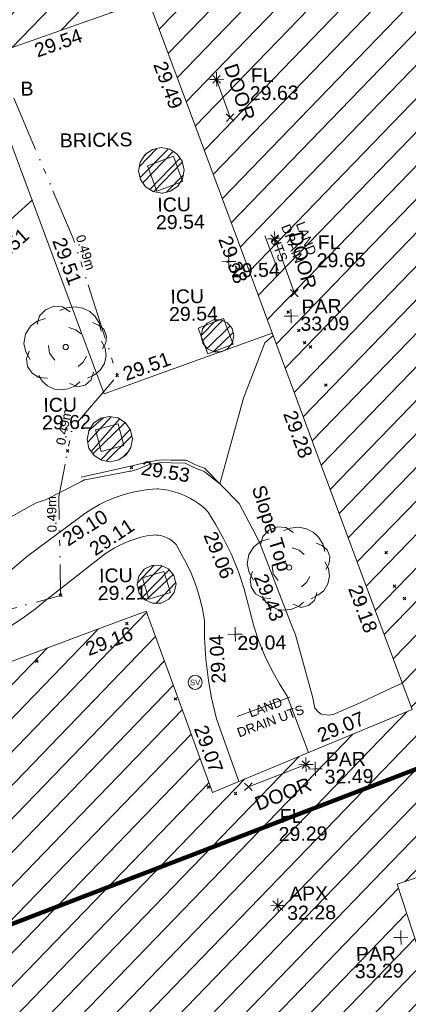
# Model space of a CAD drawing. Header units: millimetres. Extents: x -287732 to 520720, y -88450 to 287754.
# Tile 353 of 383: x 380200 to 390622, y 111402 to 137820. Entities that reach past the tile are written whole.
import ezdxf

# ---------------------------------------------------------------- set-up
doc = ezdxf.new("R2010")
doc.units = ezdxf.units.MM
for name, pattern in [('IMPORT-HIDDEN2 _3_', [4762.5, 3175, -1587.5]), ('IMPORT-UG_DRAINAGE_UNIDENTIFIED_QLB2 _2_', [2700, 1500, -300.0000000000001, 0, -250, 150, -300.0000000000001, 0, -200]), ('IMPORT-UG_ELEC_STREET LIGHTING_QLB2 _2_', [2700, 1500, -300.0000000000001, 0, -250, 150, -300.0000000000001, 0, -200])]:
    doc.linetypes.add(name, pattern=pattern)
for name, color, linetype, lineweight, true_color in [('00_TOPO_APEX_BUILDING', 7, 'Continuous', 9, 0x666666), ('00_TOPO_LEVEL_FLOOR', 7, 'Continuous', 9, 0x666666), ('00_TOPO_SERV_STOP_VALVE', 7, 'Continuous', 9, 0x666666), ('00_TOPO_TREE', 7, 'Continuous', 9, 0x666666), ('00_UAV_APEX_BUILDING', 7, 'Continuous', 9, 0x666666), ('00_UAV_BUILDING_HATCH', 7, 'Continuous', 9, 0x999999), ('00_UAV_BUILDING_OUTLINE', 5, 'Continuous', 9, 0x0000ff), ('00_UAV_CONCRETE', 9, 'Continuous', 9, 0x808080), ('00_UAV_FOOTPATH', 7, 'Continuous', 9, 0xa50000), ('00_UAV_FURN_BOLLARD', 7, 'Continuous', 9, 0xff9f7f), ('00_UAV_INT_DOOR', 7, 'Continuous', 9, 0x7f4f3f), ('00_UAV_LEVEL_FLOOR', 7, 'Continuous', 9, 0x666666), ('00_UAV_LEVEL_SPOT', 7, 'Continuous', 9, 0x666666), ('00_UAV_PARAPET', 7, 'Continuous', 9, 0x666666), ('00_UAV_SERV_IC', 5, 'Continuous', 9, 0x0000ff), ('00_UAV_SLOPE_TOP', 40, 'Continuous', 9, 0xffbf00), ('01_DTM_CONTOUR_MNR', 7, 'Continuous', 9, 0xa5a552), ('12333-PUM-2D-U-0001-C01 - Rev2_REVIT IMPORT_dwg', 7, 'Continuous', 9, 0x767676), ('A_RHA_Line', 7, 'Continuous', 9, 0x00a600), ('PUM-CHAMBER EXTENTS', 6, 'IMPORT-HIDDEN2 _3_', 9, 0xff00ff), ('PUM-ELECTRIC-SL-QLB2', 7, 'IMPORT-UG_ELEC_STREET LIGHTING_QLB2 _2_', 9, 0xff7f7f), ('PUM-UNIDENTIFIED-QLB2', 150, 'IMPORT-UG_DRAINAGE_UNIDENTIFIED_QLB2 _2_', 9, 0x007fff)]:
    doc.layers.add(name, color=color, linetype=linetype, lineweight=lineweight, true_color=true_color)
doc.layers.add('00_UAV_SURVEY_TEXT', color=7, linetype='Continuous', lineweight=9)
doc.layers.add('GEN-TEXT', color=7, linetype='Continuous', lineweight=9)
doc.styles.add('Arial_1', font='arial.ttf', dxfattribs={"height": 250})
doc.styles.add('Swis721 Lt BT', font='swissl.ttf', dxfattribs={"height": 399.9999999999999})
doc.styles.add('Swis721 Lt BT_2', font='swissl.ttf', dxfattribs={"height": 375})
pattern_1 = [(45, (-533641079.65, -725615854.3560001), (-265.1650429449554, 265.1650429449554), []), (45, (-533640902.873, -725615854.3560001), (-265.1650429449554, 265.1650429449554), [])]

# ---------------------------------------------------------------- blocks, each defined once
blk = doc.blocks.new('12333-PUM-2D-U-0001-C01 - Rev2_REVIT IMPORT_dwg_CONIFEROUS_TREE-2077251-Site Location Plan Proposed')
at = {"layer": '00_TOPO_TREE', "color": 254, "true_color": 0xcccccc, "flags": 128}
for points in [[(-1889.403682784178, 1545.875740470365), (-1717.639711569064, 2118.422311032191), (-1316.857112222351, 2519.204910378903), (-744.3105416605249, 2748.223538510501), (-171.763971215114, 2690.968881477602), (343.5279423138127, 2347.440939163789)], [(-343.5279423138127, 2461.950253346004), (114.5093140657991, 2633.714224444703), (687.0558846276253, 2690.968881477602), (1202.347798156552, 2576.459567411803), (1660.385054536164, 2347.440939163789), (2003.912996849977, 2003.912996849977), (2290.18628213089, 1545.875740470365), (2404.695596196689, 1030.583826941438)], [(-2404.695596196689, -801.5651986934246), (-2690.968881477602, -286.2732852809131), (-2805.478195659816, 286.2732852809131), (-2690.968881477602, 916.0745128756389), (-2347.440939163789, 1431.36642628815), (-1889.403682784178, 1774.894368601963), (-1316.857112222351, 1946.658339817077)], [(1832.149025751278, 1603.130397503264), (2232.93162509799, 1431.36642628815), (2576.459567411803, 1145.093141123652), (2748.223538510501, 687.0558846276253), (2690.968881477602, 229.0186282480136), (2461.950253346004, -171.763971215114)], [(229.0186282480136, 1316.857112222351), (687.0558846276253, 1145.093141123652), (1030.583826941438, 858.8198558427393)], [(-744.3105416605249, -858.8198558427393), (-1087.838483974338, -400.7825993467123), (-1145.093141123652, 114.5093140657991)], [(2404.695596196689, 343.5279423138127), (2633.714224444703, -114.5093140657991), (2690.968881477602, -629.8012275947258), (2576.459567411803, -1145.093141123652), (2290.18628213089, -1603.130397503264), (1889.403682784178, -1889.403682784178), (1431.36642628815, -2118.422311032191)], [(-1259.602455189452, -2061.167653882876), (-1832.149025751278, -2003.912996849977), (-2290.18628213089, -1717.639711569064), (-2576.459567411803, -1259.602455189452), (-2633.714224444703, -744.3105416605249), (-2461.950253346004, -229.0186282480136)], [(1374.111769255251, -629.8012275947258), (1145.093141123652, -1030.583826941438), (801.5651986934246, -1316.857112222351)], [(916.0745128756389, -2347.440939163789), (572.5465705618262, -2633.714224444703), (114.5093140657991, -2805.478195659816), (-343.5279423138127, -2862.732852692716), (-801.5651986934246, -2805.478195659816), (-1259.602455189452, -2576.459567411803), (-1603.130397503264, -2290.18628213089), (-1832.149025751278, -1889.403682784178)], [(1832.149025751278, -1717.639711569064), (1660.385054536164, -2232.93162509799), (1259.602455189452, -2576.459567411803), (744.3105416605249, -2690.968881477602), (229.0186282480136, -2461.950253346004)]]:
    blk.add_lwpolyline(points, dxfattribs=at)
at = {"layer": '00_TOPO_TREE', "color": 254, "true_color": 0xcccccc}
blk.add_circle((0, 0), 176.6246020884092, dxfattribs=at)
blk = doc.blocks.new('12333-PUM-2D-U-0001-C01 - Rev2_REVIT IMPORT_dwg_MSL_Apex_SYM-2077252-Site Location Plan Proposed')
at = {"layer": '00_TOPO_APEX_BUILDING', "color": 254, "true_color": 0xcccccc, "flags": 128}
for points in [[(0, -500.8627267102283), (0, 0), (-500.8627267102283, 0)], [(354.163430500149, 354.1634305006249), (0, 0), (-354.1634305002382, 354.1634305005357)], [(354.1634305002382, -354.1634305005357), (0, 0), (-354.163430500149, -354.1634305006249)], [(500.8627267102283, 0), (0, 0), (0, 500.8627267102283)]]:
    blk.add_lwpolyline(points, dxfattribs=at)
blk = doc.blocks.new('12333-PUM-2D-U-0001-C01 - Rev2_REVIT IMPORT_dwg_MSL_Parapet_SYM-V122-Site Location Plan Proposed')
at = {"layer": '00_UAV_PARAPET', "color": 254, "true_color": 0xcccccc, "flags": 128}
for points in [[(0, -500.0000000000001), (0, 0), (-500.0000000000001, 0)], [(500.0000000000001, 0), (0, 0), (0, 500.0000000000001)]]:
    blk.add_lwpolyline(points, dxfattribs=at)
blk = doc.blocks.new('12333-PUM-2D-U-0001-C01 - Rev2_REVIT IMPORT_dwg_MSL_Sluice_Valve_SYM-2077246-Site Location Plan Proposed')
at = {"layer": '00_TOPO_SERV_STOP_VALVE', "color": 254, "true_color": 0xcccccc}
blk.add_circle((0, 0), 500.0000000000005, dxfattribs=at)
at = {"layer": '00_TOPO_SERV_STOP_VALVE', "insert": (0, 198.9876086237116), "char_height": 399.9999999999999, "width": 785.1100955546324, "attachment_point": 2, "line_spacing_factor": 1.005061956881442, "style": 'Swis721 Lt BT'}
blk.add_mtext('SV', dxfattribs=at)
blk = doc.blocks.new('12333-PUM-2D-U-0001-C01 - Rev2_REVIT IMPORT_dwg_MSL_FLlvl_SYM-V156-Site Location Plan Proposed')
at = {"layer": '00_TOPO_LEVEL_FLOOR', "color": 254, "true_color": 0xcccccc, "flags": 128}
for points in [[(0, -38.9261101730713), (0, 0), (-38.9261101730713, 0)], [(38.9261101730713, 0), (0, 0), (0, 38.9261101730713)]]:
    blk.add_lwpolyline(points, dxfattribs=at)
blk = doc.blocks.new('12333-PUM-2D-U-0001-C01 - Rev2_REVIT IMPORT_dwg_MSL_Node_Linework-V178-Site Location Plan Proposed')
at = {"layer": '00_UAV_INT_DOOR', "color": 9, "true_color": 0xd4c4bf, "flags": 128}
for points in [[(530.3860888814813, 530.3860888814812), (0, 0), (-530.3860888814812, 530.3860888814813)], [(530.3860888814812, -530.3860888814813), (0, 0), (-530.3860888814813, -530.3860888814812)]]:
    blk.add_lwpolyline(points, dxfattribs=at)
blk = doc.blocks.new('12333-PUM-2D-U-0001-C01 - Rev2_REVIT IMPORT_dwg_UAV-2077255-Site Location Plan Proposed')
at = {"layer": '00_UAV_LEVEL_SPOT', "color": 254, "true_color": 0xcccccc, "flags": 128}
for points in [[(0, -500.0000000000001), (0, 0), (-500.0000000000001, 0)], [(500.0000000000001, 0), (0, 0), (0, 500.0000000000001)]]:
    blk.add_lwpolyline(points, dxfattribs=at)
blk = doc.blocks.new('12333-PUM-2D-U-0001-C01 - Rev2_REVIT IMPORT_dwg_MGS62954_T2_Galway_ITM_3d_Rev1-2077680-Site Location Plan Proposed')
at = {"layer": '00_UAV_BUILDING_HATCH', "true_color": 0xcccccc}
h = blk.add_hatch(dxfattribs=at)
h.set_pattern_fill('FP_1', color=254, style=0, pattern_type=2)
h.set_pattern_definition([(45, (0, 0), (-441.9417382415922, 441.9417382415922), [])])
h.paths.add_polyline_path([(534258130.3624687, 725648483.3139626), (534277656.3624687, 725655386.3139625), (534278388.3624688, 725653331.3139626), (534295255.4606528, 725659853.8927271), (534294221.4606529, 725663214.8927271), (534296151.4606528, 725663830.8927269), (534296560.4606526, 725662667.892727), (534309422.4606529, 725667184.8927269), (534307379.4606528, 725673087.8927273), (534303370.4606528, 725671653.8927271), (534300995.586905, 725678397.3035645), (534310510.4335188, 725681741.4081918), (534314220.586905, 725671576.3035644), (534326500.586905, 725675858.3035647), (534324518.5869049, 725681362.3035645), (534326113.5869048, 725681952.3035647), (534324160.5869049, 725687672.3035647), (534318720.5869049, 725685739.3035644), (534311382.586905, 725706099.3035647), (534306310.3243251, 725704323.4114221), (534306355.1088055, 725704192.7557819), (534273124.3649247, 725692215.3564034), (534273147.722073, 725692180.3999606), (534273192.9489231, 725691953.0292308), (534273147.722073, 725691725.658501), (534273018.9269006, 725691532.9029037), (534272826.1713033, 725691404.1077313), (534272598.8005735, 725691358.8808813), (534272359.2318197, 725691412.2581903), (534272168.7586477, 725691547.7426457), (534272046.0540514, 725691744.888188), (534272030.8694313, 725691821.2264287), (534266685.9286339, 725689894.7426035), (534268524.939883, 725684612.5737506), (534268047.928634, 725684437.7426035), (534269413.1688387, 725680562.3524156), (534277645.4188779, 725683533.3784789), (534277949.5529159, 725682690.6704743), (534281834.7170621, 725684092.8295298), (534281561.9286339, 725684932.7426034), (534287959.928634, 725687070.7426035), (534294707.928634, 725667896.7426035), (534289312.3624687, 725665760.3139626), (534287625.3624685, 725670664.3139626), (534264563.3624688, 725662495.3139625), (534260945.3624687, 725672663.3139623), (534250837.3624687, 725669091.3139625), (534258126.7857321, 725648493.4208305)])
h.paths.add_polyline_path([(534297904.586905, 725687834.3035645), (534296489.5869049, 725693151.3035643), (534301799.586905, 725695024.3035644), (534303779.5869048, 725689436.3035645), (534301175.8806049, 725688726.3227148)])
at = {"layer": '00_UAV_BUILDING_OUTLINE', "color": 254, "true_color": 0xcccccc, "flags": 128}
for points in [[(534296151.4606526, 725663830.8927269), (534294221.4606527, 725663214.892727), (534294363.7560819, 725662752.363774), (534295255.4606527, 725659853.892727)], [(534281162.9478665, 725668375.203526), (534285875.9959567, 725670044.6549981), (534287625.3624685, 725670664.3139625), (534288647.6152982, 725667692.6910361), (534289312.3624686, 725665760.3139623), (534292059.5377418, 725666848.0856171), (534294707.928634, 725667896.7426034), (534293994.0562722, 725669925.1641599), (534292334.5241311, 725674640.6160383), (534290674.9919897, 725679356.067917), (534289015.4598486, 725684071.5197952), (534287959.9286339, 725687070.7426034), (534286233.9834566, 725686493.9888072), (534281561.928634, 725684932.7426035)]]:
    blk.add_lwpolyline(points, dxfattribs=at)
at = {"layer": '00_UAV_CONCRETE', "color": 254, "true_color": 0xcccccc, "flags": 128}
blk.add_lwpolyline([(534283397.25295, 725685546.0472904), (534284235.9286339, 725683218.7426034), (534285074.6359953, 725680836.0675414), (534285404.9286339, 725679897.7426034), (534286598.928634, 725676512.7426034), (534286992.4747527, 725676646.837158), (534288805.9286339, 725677264.7426034), (534291131.4033198, 725678059.205018)], dxfattribs=at)
at = {"layer": '00_UAV_FOOTPATH', "color": 254, "true_color": 0xcccccc, "flags": 128}
for points in [[(534291909.8780386, 725666788.8263538), (534291365.928634, 725668317.7426035), (534291163.1180981, 725668645.1155957), (534290960.00868, 725669021.4237056), (534290780.9286339, 725669409.7426035), (534290630.4928401, 725669797.4464226), (534290500.7898878, 725670204.9244875), (534290396.928634, 725670619.7426034), (534290368.8814144, 725670760.909599), (534290261.2613835, 725671205.6436507), (534290183.6130199, 725671456.4330459), (534290125.928634, 725671642.7426035), (534290100.4866414, 725671715.369041), (534289933.4652221, 725672141.3670375), (534289740.0247458, 725672556.0370628), (534289520.9286339, 725672957.7426034), (534289428.928634, 725673122.7426034), (534289326.928634, 725673289.7426035), (534289251.9286339, 725673375.7426034), (534289181.4580896, 725673438.841316), (534289078.8236868, 725673521.2060578), (534288971.2200846, 725673596.963804), (534288859.0719454, 725673665.8155735), (534288742.8218665, 725673727.4896396), (534288622.9286339, 725673781.7426034), (534288517.071573, 725673822.3697383), (534288391.6662362, 725673862.2604996), (534288264.0035968, 725673894.1982795), (534288134.5874806, 725673918.057034), (534288003.9286339, 725673933.7426034), (534287960.8239387, 725673932.705673), (534287731.6991641, 725673918.627244), (534287503.9105067, 725673890.1897316), (534287278.3569444, 725673847.5053663), (534287055.9286339, 725673790.7426035), (534286843.5413876, 725673722.283309), (534286629.8338442, 725673638.4653486), (534286584.7028201, 725673617.4054981), (534286421.8109774, 725673541.393976), (534286220.2937582, 725673431.4522878), (534286026.0774825, 725673309.0741735), (534285839.9286339, 725673174.7426035), (534284469.9286339, 725672199.7426034), (534283568.5874998, 725671465.5371493)], [(534284000.7308818, 725681083.3891753), (534284757.5401483, 725681736.901851), (534282965.3797693, 725680189.3527172)], [(534283920.3624686, 725670289.3139626), (534284296.0484375, 725670522.2122712), (534284656.3692702, 725670778.2405257), (534284929.3624686, 725670996.3139623), (534285806.3245414, 725671661.0382854), (534286139.9263756, 725671913.9035578), (534286557.3624685, 725672230.3139625), (534286790.9286339, 725672360.7426034), (534286912.3554633, 725672426.2641684), (534287063.9321276, 725672497.1616863), (534287219.6613818, 725672558.4017271), (534287378.9286339, 725672609.7426035), (534287512.9933579, 725672644.6066298), (534287677.0946372, 725672677.3589336), (534287842.9286339, 725672699.7426034), (534287885.3103929, 725672700.0838007), (534287934.0877874, 725672697.6122334), (534287982.61374, 725672692.0827852), (534288030.6967407, 725672683.5172786), (534288078.1470279, 725672671.9495174), (534288124.7773373, 725672657.4251541), (534288170.40364, 725672640.0015104), (534288214.8458698, 725672619.7473485), (534288257.9286339, 725672596.7426034), (534288273.1559215, 725672587.7543128), (534288314.1147646, 725672561.15138), (534288353.322373, 725672532.029115), (534288390.6240116, 725672500.5024499), (534288425.8724684, 725672466.6958063), (534288458.9286339, 725672430.7426034), (534288649.9286339, 725672067.7426035), (534288715.0250261, 725671940.95484), (534288842.3580851, 725671662.0712196), (534288951.928634, 725671375.7426035), (534288984.5796513, 725671278.3717761), (534289069.7768709, 725670983.8701371), (534289136.3140625, 725670684.600052), (534289183.9286338, 725670381.7426034), (534289180.7213876, 725670170.2051617), (534289176.9479397, 725669921.3232738), (534289200.8119203, 725669343.2133387), (534289260.9286339, 725668767.7426034), (534289335.9314023, 725668305.6817849), (534289460.9286339, 725667740.7426034), (534290026.7781575, 725666043.1940333)]]:
    blk.add_lwpolyline(points, dxfattribs=at)
at = {"layer": '00_UAV_INT_DOOR', "color": 254, "true_color": 0xcccccc}
for p, q in [((534289759.854, 725684894.3760002), (534290102.854, 725683862.3760002)), ((534291242.854, 725680592.376), (534291746.8540001, 725679121.376)), ((534291834.776, 725666468.8915), (534290278.7760001, 725665900.8915))]:
    blk.add_line(p, q, dxfattribs=at)
at = {"layer": '00_UAV_SERV_IC', "color": 254, "true_color": 0xcccccc, "flags": 128}
for points in [[(534287865.9286339, 725682609.7426034), (534288565.9286339, 725682849.7426034), (534288800.1779252, 725682166.515504), (534288100.177925, 725681926.5155039)], [(534289144.9286338, 725678229.7426034), (534289831.9286339, 725678475.7426035), (534290079.7926107, 725677783.5371072), (534289392.7926107, 725677537.5371071)], [(534286347.9286339, 725675550.7426034), (534286958.9286339, 725675701.7426034), (534287103.52345, 725675116.6602682), (534286492.5234501, 725674965.660268)], [(534288278.929, 725671150.7425001), (534287697.9290001, 725670984.7425001), (534287535.7148393, 725671552.4920629), (534288116.7148393, 725671718.4920627)]]:
    blk.add_lwpolyline(points, close=True, dxfattribs=at)
at = {"layer": '00_UAV_SLOPE_TOP', "color": 254, "true_color": 0xcccccc, "flags": 128}
blk.add_lwpolyline([(534294456.4256316, 725668611.3719108), (534294021.9290001, 725668419.7425002), (534293333.9290001, 725668112.7425001), (534292591.929, 725667804.7425002), (534292464.9290001, 725667785.7425001), (534292395.929, 725667795.7425002), (534292264.929, 725667812.7425002), (534292184.929, 725667876.7425001), (534292100.9290001, 725667976.7425001), (534292049.929, 725668258.7425002), (534291612.929, 725669957.7425001), (534291490.6876655, 725670288.482041), (534290688.929, 725672457.7425001), (534290163.929, 725673503.7425001), (534289255.929, 725674467.7425001), (534289084.7692671, 725674537.2556485), (534288994.9290001, 725674573.7425001), (534288762.9290001, 725674693.7425001), (534288355.9290001, 725674703.7425001), (534288091.929, 725674712.7425), (534287757.9290001, 725674668.7425001), (534287345.929, 725674572.7425002), (534285940.9290001, 725674282.7425002)], dxfattribs=at)
at = {"layer": '01_DTM_CONTOUR_MNR', "color": 254, "true_color": 0xcccccc, "flags": 128}
blk.add_lwpolyline([(534291153.1554294, 725677997.3978231), (534290930.7530267, 725677807.2953995), (534290334.4050687, 725676326.7923495), (534289660.0000001, 725674040.0000001), (534289243.2476622, 725674381.5848838), (534288967.7321084, 725674495.1798841), (534288737.5757576, 725674608.7121215), (534288362.6254066, 725674626.4886149), (534288093.6035477, 725674638.8299338), (534287781.4838827, 725674590.5096346), (534287756.5500377, 725674583.7509407), (534287416.4169467, 725674456.3920652), (534287377.5948304, 725674444.9034355), (534287337.2191154, 725674438.5394728), (534287296.0954661, 725674425.0153916), (534287259.2743765, 725674418.7906275), (534286042.9048491, 725674215.9703163), (534286016.8683009, 725674208.7018659), (534285994.8213655, 725674195.4837284), (534285971.4279588, 725674184.5936966), (534285950.4268894, 725674167.6213034), (534285928.9036791, 725674156.8308372), (534284970, 725673690.0000002), (534284725.0985916, 725673617.1901408), (534284544.4421836, 725673518.9667125), (534282807.4444754, 725672593.1762857)], dxfattribs=at)
for name, p, xscale, yscale, zscale in [('12333-PUM-2D-U-0001-C01 - Rev2_REVIT IMPORT_dwg_MSL_FLlvl_SYM-V156-Site Location Plan Proposed', (534289759.854, 725684894.3760002), 4.94, 4.94, 4.94), ('12333-PUM-2D-U-0001-C01 - Rev2_REVIT IMPORT_dwg_MSL_Node_Linework-V178-Site Location Plan Proposed', (534289759.854, 725684894.3760002), 0.19, 0.19, 0.19), ('12333-PUM-2D-U-0001-C01 - Rev2_REVIT IMPORT_dwg_MSL_Node_Linework-V178-Site Location Plan Proposed', (534290102.854, 725683862.3760002), 0.19, 0.19, 0.19), ('12333-PUM-2D-U-0001-C01 - Rev2_REVIT IMPORT_dwg_MSL_FLlvl_SYM-V156-Site Location Plan Proposed', (534291242.854, 725680592.376), 4.94, 4.94, 4.94), ('12333-PUM-2D-U-0001-C01 - Rev2_REVIT IMPORT_dwg_MSL_Node_Linework-V178-Site Location Plan Proposed', (534291242.854, 725680592.376), 0.19, 0.19, 0.19), ('12333-PUM-2D-U-0001-C01 - Rev2_REVIT IMPORT_dwg_UAV-2077255-Site Location Plan Proposed', (534290000, 725680000), 0.375, 0.375, 0.375), ('12333-PUM-2D-U-0001-C01 - Rev2_REVIT IMPORT_dwg_MSL_Node_Linework-V178-Site Location Plan Proposed', (534291746.8540001, 725679121.376), 0.19, 0.19, 0.19), ('12333-PUM-2D-U-0001-C01 - Rev2_REVIT IMPORT_dwg_CONIFEROUS_TREE-2077251-Site Location Plan Proposed', (534285587.9286339, 725677783.7426034), 0.4, 0.4, 0.4), ('12333-PUM-2D-U-0001-C01 - Rev2_REVIT IMPORT_dwg_MSL_Parapet_SYM-V122-Site Location Plan Proposed', (534291645.587, 725678509.3034999), 0.375, 0.375, 0.375), ('12333-PUM-2D-U-0001-C01 - Rev2_REVIT IMPORT_dwg_CONIFEROUS_TREE-2077251-Site Location Plan Proposed', (534291475.929, 725671763.7425001), 0.4, 0.4, 0.4), ('12333-PUM-2D-U-0001-C01 - Rev2_REVIT IMPORT_dwg_UAV-2077255-Site Location Plan Proposed', (534290000, 725670000.0000001), 0.375, 0.375, 0.375), ('12333-PUM-2D-U-0001-C01 - Rev2_REVIT IMPORT_dwg_MSL_Sluice_Valve_SYM-2077246-Site Location Plan Proposed', (534288900.9286339, 725668726.7426033), 0.375, 0.375, 0.375), ('12333-PUM-2D-U-0001-C01 - Rev2_REVIT IMPORT_dwg_MSL_FLlvl_SYM-V156-Site Location Plan Proposed', (534291834.776, 725666468.8915), 4.94, 4.94, 4.94), ('12333-PUM-2D-U-0001-C01 - Rev2_REVIT IMPORT_dwg_MSL_Node_Linework-V178-Site Location Plan Proposed', (534291834.776, 725666468.8915), 0.19, 0.19, 0.19), ('12333-PUM-2D-U-0001-C01 - Rev2_REVIT IMPORT_dwg_MSL_Parapet_SYM-V122-Site Location Plan Proposed', (534292081.854, 725666348.376), 0.375, 0.375, 0.375), ('12333-PUM-2D-U-0001-C01 - Rev2_REVIT IMPORT_dwg_MSL_Node_Linework-V178-Site Location Plan Proposed', (534290278.7760001, 725665900.8915), 0.19, 0.19, 0.19), ('12333-PUM-2D-U-0001-C01 - Rev2_REVIT IMPORT_dwg_MSL_Apex_SYM-2077252-Site Location Plan Proposed', (534291015.3625, 725662698.314), 0.375, 0.375, 0.375), ('12333-PUM-2D-U-0001-C01 - Rev2_REVIT IMPORT_dwg_MSL_Parapet_SYM-V122-Site Location Plan Proposed', (534294299.854, 725661788.376), 0.375, 0.375, 0.375)]:
    blk.add_blockref(name, p, dxfattribs=dict(xscale=xscale, yscale=yscale, zscale=zscale))
at = {"layer": '00_UAV_APEX_BUILDING', "char_height": 375, "attachment_point": 1, "line_spacing_factor": 1.005061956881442, "style": 'Swis721 Lt BT_2'}
for s, insert, width in [('APX', (534291320.9508175, 725663198.0907457), 1130.237340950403), ('32.28', (534291261.371278, 725662686.0843673), 1495.902363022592)]:
    blk.add_mtext(s, dxfattribs=dict(at, insert=insert, width=width))
at = {"layer": '00_UAV_BUILDING_OUTLINE', "color": 251, "true_color": 0x666666, "char_height": 375, "width": 1495.902363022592, "attachment_point": 1, "line_spacing_factor": 1.005061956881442, "style": 'Swis721 Lt BT_2'}
for s, insert, rotation in [('29.54', (534284848.483703, 725685916.1868576), 18.477923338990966), ('29.49', (534288416.7208253, 725685444.7778609), 289.3887503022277), ('29.38', (534290075.9149053, 725680730.2865614), 289.3887502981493), ('29.28', (534291735.4470467, 725676014.8346826), 289.3887502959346), ('29.18', (534293394.9791879, 725671299.3828044), 289.3887502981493), ('29.16', (534285933.8114747, 725669833.705281), 19.505115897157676), ('29.07', (534292109.6603828, 725667400.5709882), 21.601586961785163), ('29.07', (534289197.2344238, 725667617.3837907), 288.9834677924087)]:
    blk.add_mtext(s, dxfattribs=dict(at, insert=insert, rotation=rotation))
at = {"layer": '00_UAV_CONCRETE', "color": 251, "true_color": 0x666666, "char_height": 375, "width": 1495.902363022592, "attachment_point": 1, "line_spacing_factor": 1.005061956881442, "style": 'Swis721 Lt BT_2'}
for insert, rotation in [((534285624.7785836, 725680764.6847903), 289.3923854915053), ((534287069.3907875, 725677196.2334523), 18.815723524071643)]:
    blk.add_mtext('29.51', dxfattribs=dict(at, insert=insert, rotation=rotation))
at = {"layer": '00_UAV_FOOTPATH', "color": 251, "true_color": 0x666666, "char_height": 375, "width": 1495.902363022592, "attachment_point": 1, "line_spacing_factor": 1.005061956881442, "style": 'Swis721 Lt BT_2'}
for s, insert, rotation in [('29.51', (534283455.9583956, 725680171.1547645), 40.8109498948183), ('29.10', (534285362.6855273, 725672745.5463377), 31.346374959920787), ('29.11', (534286080.2845761, 725672465.4425141), 32.95720511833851), ('29.06', (534289535.4599317, 725672810.4911628), 291.39994403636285), ('29.04', (534289346.4866159, 725668678.2311172), 92.17990165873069)]:
    blk.add_mtext(s, dxfattribs=dict(at, insert=insert, rotation=rotation))
at = {"layer": '00_UAV_FURN_BOLLARD', "color": 251, "true_color": 0x666666, "insert": (534284495.6869537, 725684920.9399534), "char_height": 375, "width": 398.9072968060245, "attachment_point": 1, "line_spacing_factor": 1.005061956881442, "style": 'Swis721 Lt BT_2'}
blk.add_mtext('B', dxfattribs=at)
at = {"layer": '00_UAV_INT_DOOR', "color": 251, "true_color": 0x666666, "char_height": 375, "width": 1790.333939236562, "attachment_point": 1, "line_spacing_factor": 1.005061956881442, "style": 'Swis721 Lt BT_2'}
for insert, rotation in [((534290314.4175421, 725685346.7241925), 287.6106478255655), ((534291972.6588455, 725680801.1471882), 284.19913993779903), ((534290404.1349671, 725665599.8802496), 20.16401342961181)]:
    blk.add_mtext('DOOR', dxfattribs=dict(at, insert=insert, rotation=rotation))
at = {"layer": '00_UAV_LEVEL_FLOOR', "char_height": 375, "attachment_point": 1, "line_spacing_factor": 1.005061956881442, "style": 'Swis721 Lt BT_2'}
for s, insert, width in [('FL', (534290679.9924284, 725685172.5482562), 683.841080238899), ('29.63', (534290642.3964763, 725684691.6234018), 1495.902363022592), ('FL', (534292396.3333266, 725680658.6182204), 683.841080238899), ('29.65', (534292358.7373745, 725680177.6933659), 1495.902363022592), ('FL', (534291106.8335351, 725665284.7343751), 683.841080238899), ('29.29', (534291069.2375829, 725664803.8095205), 1495.902363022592)]:
    blk.add_mtext(s, dxfattribs=dict(at, insert=insert, width=width))
at = {"layer": '00_UAV_LEVEL_SPOT', "char_height": 375, "width": 1495.902363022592, "attachment_point": 1, "line_spacing_factor": 1.005061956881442, "style": 'Swis721 Lt BT_2'}
for s, insert in [('29.54', (534290051.8765643, 725679949.1441548)), ('29.04', (534290051.8765643, 725669949.1441548))]:
    blk.add_mtext(s, dxfattribs=dict(at, insert=insert))
at = {"layer": '00_UAV_PARAPET', "char_height": 375, "attachment_point": 1, "line_spacing_factor": 1.005061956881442, "style": 'Swis721 Lt BT_2'}
for s, insert, width in [('PAR', (534291929.0333006, 725678944.3077269), 1168.228512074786), ('33.09', (534291891.7434732, 725678482.175037), 1495.902363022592), ('PAR', (534292365.3333006, 725666783.4077269), 1168.228512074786), ('32.49', (534292328.0434732, 725666321.275037), 1495.902363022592), ('PAR', (534293083.7616141, 725661551.7238001), 1168.228512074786), ('33.29', (534293046.4717867, 725661089.59111), 1495.902363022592)]:
    blk.add_mtext(s, dxfattribs=dict(at, insert=insert, width=width))
at = {"layer": '00_UAV_SERV_IC', "color": 251, "true_color": 0x666666, "char_height": 375, "attachment_point": 1, "line_spacing_factor": 1.005061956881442, "style": 'Swis721 Lt BT_2'}
for s, insert, width in [('ICU', (534288110.1966856, 725681744.1764771), 1021.012723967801), ('29.54', (534288065.368535, 725681273.7974762), 1495.902363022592), ('ICU', (534288418.422269, 725679274.7710164), 1021.012723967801), ('29.54', (534288373.5941185, 725678804.3920155), 1495.902363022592), ('ICU', (534284960.8956807, 725676425.7187864), 1021.012723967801), ('29.62', (534284916.0675301, 725675955.3397856), 1495.902363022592), ('ICU', (534286375.6263096, 725671821.7920794), 1021.012723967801), ('29.21', (534286330.798159, 725671351.4130787), 1495.902363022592)]:
    blk.add_mtext(s, dxfattribs=dict(at, insert=insert, width=width))
at = {"layer": '00_UAV_SLOPE_TOP', "color": 251, "true_color": 0x666666, "char_height": 375, "attachment_point": 1, "line_spacing_factor": 1.005061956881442, "style": 'Swis721 Lt BT_2'}
for s, insert, width, rotation in [('29.53', (534287596.8896849, 725674696.0583445), 1495.902363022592, 349.73447509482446), ('Slope Top', (534290868.3867447, 725674024.0448866), 2763.857699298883, 286.48885577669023), ('29.43', (534290871.175741, 725671650.5425842), 1495.902363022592, 290.28431247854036)]:
    blk.add_mtext(s, dxfattribs=dict(at, insert=insert, width=width, rotation=rotation))
at = {"layer": '00_UAV_SURVEY_TEXT', "color": 251, "true_color": 0x666666, "insert": (534285524.0619178, 725683514.1196872), "char_height": 375, "width": 2165.496754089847, "attachment_point": 1, "line_spacing_factor": 1.005061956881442, "style": 'Swis721 Lt BT_2'}
blk.add_mtext('BRICKS', dxfattribs=at)
blk = doc.blocks.new('12333-PUM-2D-U-0001-C01 - Rev2_REVIT IMPORT_dwg-1620468-Site Location Plan Proposed')
at = {"layer": 'PUM-CHAMBER EXTENTS', "true_color": 0xffaaff}
h = blk.add_hatch(dxfattribs=at)
h.set_pattern_fill('FP_3', color=211, style=0, pattern_type=2)
h.set_pattern_definition(pattern_1)
h.paths.add_polyline_path([(647157.4351830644, 66011.4096966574), (647391.3126019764, 66057.93080769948), (647589.5843039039, 66190.41172345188), (647722.0652196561, 66388.68342537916), (647768.5863306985, 66622.56084429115), (647722.0652196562, 66856.43826320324), (647589.584303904, 67054.70996513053), (647391.3126019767, 67187.19088088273), (647157.4351830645, 67233.71199192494), (646923.5577641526, 67187.19088088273), (646725.2860622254, 67054.70996513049), (646592.8051464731, 66856.43826320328), (646546.2840354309, 66622.56084429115), (646592.8051464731, 66388.6834253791), (646725.2860622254, 66190.41172345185), (646923.5577641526, 66057.93080769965), (647137.9802112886, 66015.27953114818)])
h = blk.add_hatch(dxfattribs=at)
h.set_pattern_fill('FP_3', color=211, style=0, pattern_type=2)
h.set_pattern_definition(pattern_1)
h.paths.add_polyline_path([(648484.902095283, 61729.97005109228), (648681.0661985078, 61729.97005109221), (648857.803948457, 61815.08246564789), (648980.1102663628, 61968.44973729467), (649023.7608858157, 62159.69559689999), (648980.1102663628, 62350.94145650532), (648857.803948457, 62504.30872815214), (648681.066198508, 62589.42114270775), (648484.9020952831, 62589.42114270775), (648308.1643453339, 62504.30872815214), (648185.858027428, 62350.94145650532), (648142.2074079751, 62159.69559690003), (648185.858027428, 61968.44973729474), (648308.1643453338, 61815.08246564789)])
h = blk.add_hatch(dxfattribs=at)
h.set_pattern_fill('FP_3', color=211, style=0, pattern_type=2)
h.set_pattern_definition(pattern_1)
h.paths.add_polyline_path([(645646.8736217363, 58830.6110813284), (645879.7614476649, 58876.93535012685), (646077.1942132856, 59008.85570654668), (646209.1145697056, 59206.28847216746), (646255.4388385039, 59439.17629809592), (646209.1145697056, 59672.06412402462), (646077.1942132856, 59869.4968896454), (645852.3986024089, 60006.86005444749), (645646.8736217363, 60047.74151486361), (645413.9857958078, 60001.41724606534), (645216.5530301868, 59869.49688964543), (645084.6326737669, 59672.06412402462), (645038.3084049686, 59439.17629809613), (645084.6326737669, 59206.28847216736), (645216.5530301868, 59008.85570654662), (645413.9857958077, 58876.93535012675)])
h = blk.add_hatch(dxfattribs=at)
h.set_pattern_fill('FP_3', color=211, style=0, pattern_type=2)
h.set_pattern_definition(pattern_1)
h.paths.add_polyline_path([(646717.2755238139, 55013.31703283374), (646949.7674612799, 55013.31703283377), (647159.2354590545, 55114.19150396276), (647304.1918112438, 55295.96102028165), (647355.926134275, 55522.62389950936), (647304.1918112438, 55749.28677873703), (647159.2354590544, 55931.05629505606), (646949.7674612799, 56031.93076618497), (646717.275523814, 56031.93076618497), (646507.8075260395, 55931.05629505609), (646362.8511738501, 55749.28677873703), (646311.1168508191, 55522.62389950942), (646362.8511738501, 55295.96102028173), (646507.8075260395, 55114.19150396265), (646708.5317382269, 55017.52781804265)])
at = {"layer": 'GEN-TEXT', "color": 253, "true_color": 0xaaaaaa}
for p, q in [((650449.9948137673, 62729.28848222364), (650520.7054918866, 62799.99916034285)), ((650520.7054918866, 62729.28848222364), (650449.9948137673, 62799.99916034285)), ((650731.9948137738, 62232.28848224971), (650802.7054918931, 62302.99916036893)), ((650802.7054918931, 62232.28848224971), (650731.9948137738, 62302.99916036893)), ((650881.9948137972, 61899.28848226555), (650952.7054919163, 61969.99916038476)), ((650952.7054919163, 61899.28848226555), (650881.9948137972, 61969.99916038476)), ((651036.994813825, 61783.28848222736), (651107.7054919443, 61853.99916034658)), ((651107.7054919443, 61783.28848222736), (651036.994813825, 61853.99916034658)), ((645841.9948138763, 61107.28848224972), (645912.7054919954, 61177.99916036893)), ((645912.7054919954, 61107.28848224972), (645841.9948138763, 61177.99916036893)), ((651432.9948137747, 60753.28848231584), (651503.7054918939, 60823.99916043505)), ((651503.7054918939, 60753.28848231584), (651432.9948137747, 60823.99916043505)), ((644475.9948138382, 59108.28848229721), (644546.7054919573, 59178.99916041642)), ((644546.7054919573, 59108.28848229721), (644475.9948138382, 59178.99916041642)), ((646180.9948137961, 58634.28848225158), (646251.7054919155, 58704.9991603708)), ((646251.7054919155, 58634.28848225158), (646180.9948137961, 58704.9991603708)), ((652967.9948138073, 56228.28848229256), (653038.7054919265, 56298.99916041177)), ((653038.7054919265, 56228.28848229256), (652967.9948138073, 56298.99916041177)), ((644220.9948138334, 55237.28848225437), (644291.7054919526, 55307.99916037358)), ((644291.7054919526, 55237.28848225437), (644220.9948138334, 55307.99916037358)), ((653177.9948137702, 55326.28848229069), (653248.7054918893, 55396.99916040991)), ((653248.7054918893, 55326.28848229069), (653177.9948137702, 55396.99916040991)), ((653441.994813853, 54992.28848225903), (653512.7054919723, 55062.99916037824)), ((653512.7054919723, 54992.28848225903), (653441.994813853, 55062.99916037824)), ((645982.9948138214, 54446.28848228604), (646053.7054919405, 54516.99916040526)), ((646053.7054919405, 54446.28848228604), (645982.9948138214, 54516.99916040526)), ((643547.9948137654, 53476.28848231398), (643618.7054918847, 53546.99916043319)), ((643618.7054918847, 53476.28848231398), (643547.9948137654, 53546.99916043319)), ((647250.9948138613, 52401.28848224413), (647321.7054919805, 52471.99916036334)), ((647321.7054919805, 52401.28848224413), (647250.9948138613, 52471.99916036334)), ((648094.9948137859, 50024.28848226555), (648165.7054919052, 50094.99916038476)), ((648165.7054919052, 50024.28848226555), (648094.9948137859, 50094.99916038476)), ((648819.994813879, 49839.28848232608), (648890.7054919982, 49909.9991604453)), ((648890.7054919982, 49839.28848232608), (648819.994813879, 49909.9991604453))]:
    blk.add_line(p, q, dxfattribs=at)
at = {"layer": 'PUM-CHAMBER EXTENTS', "color": 211, "linetype": 'Continuous', "true_color": 0xffaaff, "flags": 128}
for points in [[(647768.586330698, 66622.560844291), (647722.0652196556, 66856.43826320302), (647589.5843039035, 67054.70996513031), (647528.7941370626, 67095.32865602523), (647391.3126019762, 67187.19088088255), (647157.4351830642, 67233.7119919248), (646923.5577641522, 67187.19088088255), (646725.2860622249, 67054.70996513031), (646592.8051464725, 66856.43826320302), (646553.2287908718, 66657.4744875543), (646546.2840354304, 66622.560844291), (646592.8051464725, 66388.68342537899), (646725.2860622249, 66190.41172345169), (646923.5577641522, 66057.93080769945), (647157.4351830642, 66011.40969665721), (647173.7511629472, 66014.65514686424), (647391.3126019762, 66057.93080769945), (647589.5843039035, 66190.41172345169), (647722.0652196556, 66388.68342537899)], [(649023.7608858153, 62159.69559689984), (648980.1102663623, 62350.9414565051), (648937.4948851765, 62404.37945432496), (648857.8039484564, 62504.30872815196), (648681.0661985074, 62589.42114270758), (648484.9020952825, 62589.42114270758), (648308.1643453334, 62504.30872815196), (648185.8580274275, 62350.9414565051), (648173.2305642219, 62295.6169253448), (648142.2074079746, 62159.69559689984), (648185.8580274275, 61968.44973729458), (648308.1643453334, 61815.08246564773), (648484.9020952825, 61729.9700510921), (648647.3501528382, 61729.9700510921), (648681.0661985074, 61729.9700510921), (648857.8039484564, 61815.08246564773), (648980.1102663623, 61968.44973729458)], [(646255.4388385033, 59439.17629809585), (646209.114569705, 59672.06412402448), (646077.1942132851, 59869.49688964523), (645879.7614476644, 60001.41724606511), (645852.3986024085, 60006.86005444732), (645646.8736217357, 60047.74151486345), (645413.9857958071, 60001.41724606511), (645216.5530301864, 59869.49688964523), (645084.6326737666, 59672.06412402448), (645064.6101441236, 59571.40406977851), (645038.3084049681, 59439.17629809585), (645084.6326737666, 59206.28847216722), (645216.5530301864, 59008.85570654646), (645413.9857958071, 58876.93535012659), (645646.8736217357, 58830.61108132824), (645730.2512109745, 58847.1959149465), (645879.7614476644, 58876.93535012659), (646077.1942132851, 59008.85570654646), (646209.114569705, 59206.28847216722)], [(647355.9261342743, 55522.6238995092), (647342.5112916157, 55581.39816543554), (647304.1918112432, 55749.28677873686), (647159.2354590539, 55931.0562950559), (646949.7674612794, 56031.93076618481), (646717.2755238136, 56031.93076618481), (646507.8075260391, 55931.0562950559), (646407.0478409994, 55804.70764648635), (646362.8511738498, 55749.28677873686), (646311.1168508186, 55522.6238995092), (646362.8511738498, 55295.96102028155), (646507.8075260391, 55114.1915039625), (646605.0039973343, 55067.38415034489), (646717.2755238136, 55013.31703283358), (646949.7674612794, 55013.31703283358), (647159.2354590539, 55114.1915039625), (647304.1918112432, 55295.96102028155)]]:
    blk.add_lwpolyline(points, close=True, dxfattribs=at)
at = {"layer": 'PUM-ELECTRIC-SL-QLB2', "color": 254, "true_color": 0xffd4d4, "flags": 128}
blk.add_lwpolyline([(643230.6687243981, 68632.16329889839), (644768.3501528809, 64815.64382137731), (645877.3501529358, 61142.64382130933), (644637.3501528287, 59736.6438213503), (644254.3501529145, 57917.64382133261), (644252.3501529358, 55269.64382128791), (641833.350152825, 54644.6438212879), (636761.3501528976, 53093.64382131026), (631826.3501528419, 51211.64382132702), (626100.350152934, 48738.64382132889), (626960.35015292, 52184.64382132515), (628010.3501528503, 55076.6438213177), (628971.3501528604, 59069.64382133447), (630346.3501528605, 63416.64382128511), (630028.9192318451, 64206.77590218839)], dxfattribs=at)
at = {"layer": 'PUM-UNIDENTIFIED-QLB2', "color": 141, "true_color": 0xaad4ff}
for p, q in [((649900.3501528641, 64815.64382137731), (650242.3501529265, 63881.64382136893)), ((650351.350152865, 52432.64382134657), (648453.3501529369, 51771.6438213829))]:
    blk.add_line(p, q, dxfattribs=at)
blk.add_blockref('12333-PUM-2D-U-0001-C01 - Rev2_REVIT IMPORT_dwg_MGS62954_T2_Galway_ITM_3d_Rev1-2077680-Site Location Plan Proposed', (-533641079.6498471, -725615854.3561786))
at = {"layer": 'PUM-ELECTRIC-SL-QLB2', "char_height": 250, "width": 1160.025439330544, "attachment_point": 2, "line_spacing_factor": 0.9417779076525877, "style": 'Arial_1'}
for insert, rotation in [((645204.444185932, 64494.89149469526), 286.8007994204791), ((644297.5286589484, 59808.19502287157), 78.10975451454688), ((643931.1341572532, 57452.47813850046), 89.95672525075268)]:
    blk.add_mtext('0.49m', dxfattribs=dict(at, insert=insert, rotation=rotation))
at = {"layer": 'PUM-UNIDENTIFIED-QLB2', "char_height": 250, "attachment_point": 2, "line_spacing_factor": 0.9417779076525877, "style": 'Arial_1'}
for s, insert, width, rotation in [('LAND\\PDRAIN\\PUTS', (651126.230573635, 64773.38914982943), 1294.698577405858, 290.11106458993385), ('LAND\\PDRAIN UTS', (649653.7927746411, 52289.5181574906), 2243.532050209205, 19.201251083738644)]:
    blk.add_mtext(s, dxfattribs=dict(at, insert=insert, width=width, rotation=rotation))

msp = doc.modelspace()

# ---------------------------------------------------------------- linework, layer by layer
at = {"layer": 'A_RHA_Line', "color": 1, "lineweight": 140, "true_color": 0xff0000}
msp.add_line((333922.8786092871, 95871.96620287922), (493842.3153081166, 157259.2864546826), dxfattribs=at)

# ---------------------------------------------------------------- block references
at = {"layer": '12333-PUM-2D-U-0001-C01 - Rev2_REVIT IMPORT_dwg', "color": 254, "linetype": 'IMPORT-UG_ELEC_STREET LIGHTING_QLB2 _2_', "true_color": 0xffd4d4, "rotation": 0.9999999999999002}
msp.add_blockref('12333-PUM-2D-U-0001-C01 - Rev2_REVIT IMPORT_dwg-1620468-Site Location Plan Proposed', (-261895.0770586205, 55869.5817132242), dxfattribs=at)

doc.saveas('drawing.dxf')
